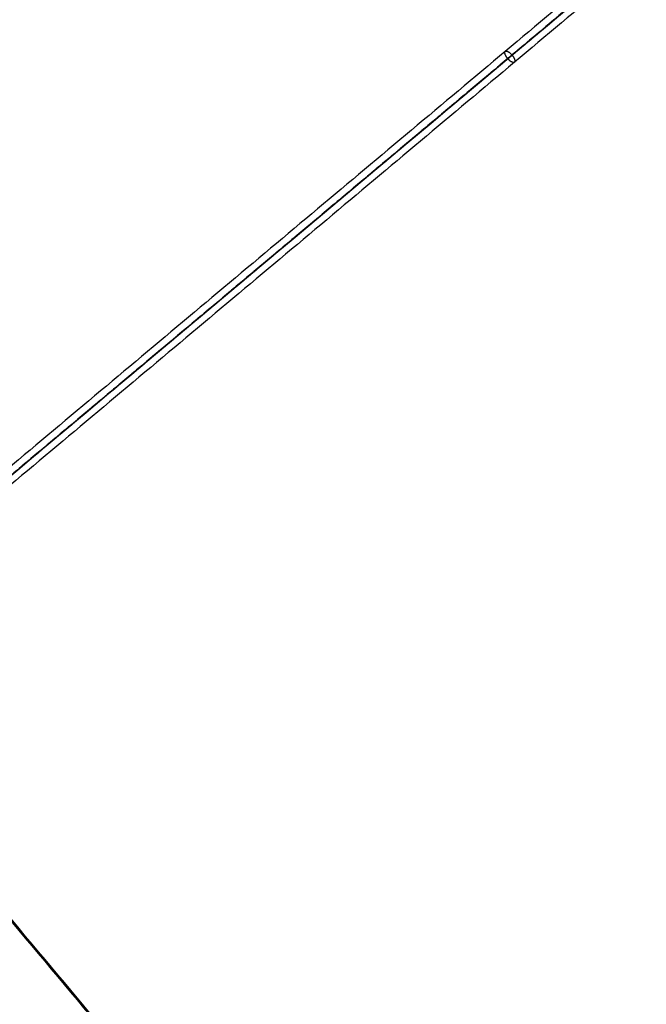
# Model space of a CAD drawing. Header units: millimetres. Extents: x -657 to 864, y -831 to 851.
# Tile 396 of 656: x 506 to 554, y -698 to -623. Entities that reach past the tile are written whole.
import ezdxf

# ---------------------------------------------------------------- set-up
doc = ezdxf.new("R2010")
doc.units = ezdxf.units.MM
doc.layers.add('Default', color=7, linetype='Continuous', true_color=0x000000)

msp = doc.modelspace()

# ---------------------------------------------------------------- linework, layer by layer
at = {"layer": 'Default'}
for points in [[(734.061, -340.304, 73.164), (540.134, -503.029, 73.164), (346.207, -665.753, 73.164)], [(733.511, -340.857, 72.922), (540.179, -503.082, 72.922), (346.847, -665.307, 72.922)], [(749.713, -752.794, -11.841), (602.007, -576.765, -11.841), (454.301, -400.737, -11.841)], [(749.32, -752.327, -11.588), (602.007, -576.765, -11.588), (454.693, -401.204, -11.588)], [(469.952, -813.227, 73.164), (663.88, -650.502, 73.164), (857.807, -487.778, 73.164)], [(470.502, -812.674, 72.922), (663.834, -650.449, 72.922), (857.167, -488.224, 72.922)], [(361.233, -520.242, 16.074), (488.547, -671.969, 16.074), (615.861, -823.696, 16.074)], [(361.753, -520.721, 16.311), (488.617, -671.91, 16.311), (615.48, -823.1, 16.311)], [(491.237, -669.712, 89.444), (520.861, -644.854, 89.444), (550.486, -619.997, 89.444)], [(550.486, -619.997, 89.698), (520.861, -644.854, 89.698), (491.237, -669.712, 89.698)]]:
    msp.add_open_spline(points, degree=2, dxfattribs=at)
for points, knots in [([(391.345, -753.532, 89.698), (401.286, -745.19, 79.296), (431.658, -719.705, 50.656), (501.529, -661.076, 3.351), (563.524, -609.056, -11.841), (602.007, -576.765, -11.841)], [2.41548, 2.41548, 2.41548, 2.41548, 70.396144, 198.636056, 404.995527, 404.995527, 404.995527, 404.995527]), ([(391.899, -753.067, 89.444), (401.707, -744.837, 79.212), (431.93, -719.477, 50.758), (501.594, -661.022, 3.594), (563.548, -609.036, -11.588), (602.007, -576.765, -11.588)], [2.408267, 2.408267, 2.408267, 2.408267, 69.367076, 197.537893, 403.786179, 403.786179, 403.786179, 403.786179])]:
    msp.add_open_spline(points, degree=3, knots=knots, dxfattribs=at)
at = {"layer": 'Default', "color": 18, "true_color": 0x000000}
for points in [[(600.718, -577.138, 159.539), (543.215, -625.388, 130.725), (485.713, -673.638, 101.91)], [(485.898, -674.192, 102.469), (543.401, -625.942, 131.283), (600.903, -577.692, 160.097)], [(601.231, -577.416, 158.981), (543.729, -625.666, 130.167), (486.227, -673.916, 101.352)], [(601.416, -577.97, 159.539), (543.914, -626.22, 130.725), (486.412, -674.47, 101.91)]]:
    msp.add_open_spline(points, degree=2, dxfattribs=at)
for points, weights in [([(543.401, -625.942, 131.283), (543.051, -625.525, 131.283), (543.215, -625.388, 130.725), (543.38, -625.25, 130.167), (543.729, -625.666, 130.167)], [0.999999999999, 0.707106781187, 1, 0.707106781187, 1]), ([(543.729, -625.666, 130.167), (544.078, -626.083, 130.167), (543.914, -626.22, 130.725), (543.75, -626.358, 131.283), (543.401, -625.942, 131.283)], [1, 0.707106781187, 1, 0.707106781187, 1])]:
    msp.add_rational_spline(points, weights, degree=2, knots=[1.570796, 1.570796, 1.570796, 3.141593, 3.141593, 4.712389, 4.712389, 4.712389], dxfattribs=at)

doc.saveas('drawing.dxf')
